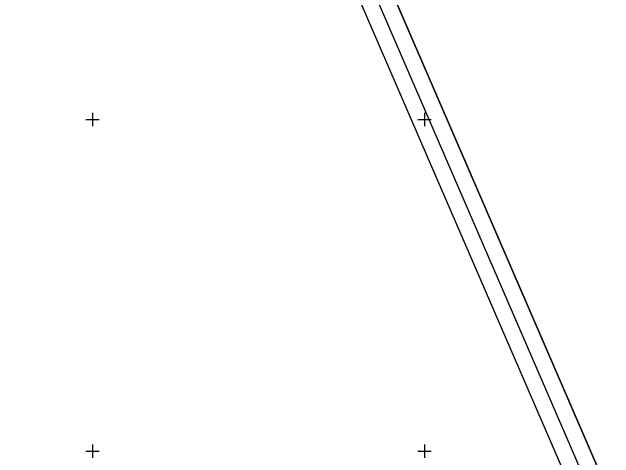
# Model space of a CAD drawing. Extents: x -866402 to -860377, y -1041908 to -1038598.
# Drawn here: x -865224.3 to -865042.9, y -1040902.1 to -1040767.6 of the extents above; entities that cross this region are included whole.
import ezdxf

# ---------------------------------------------------------------- set-up
doc = ezdxf.new("R2010")
doc.units = 0
doc.layers.add('Vrstva 1', color=7, linetype='Continuous')
doc.layers.add('Vrstva 5', color=7, linetype='Continuous')

msp = doc.modelspace()

# ---------------------------------------------------------------- linework, layer by layer
at = {"layer": 'Vrstva 1'}
for points in [[(-865224.28, -1040522.07), (-864724.07, -1041678.52), (-864451.49, -1041560.62), (-864951.69, -1040404.17)], [(-864954.3, -1040410.74), (-864458.06, -1041558.01), (-864721.47, -1041671.94), (-865217.7, -1040524.67)], [(-865211.14, -1040527.28), (-864800.25, -1041477.22), (-864546.01, -1041367.26), (-864956.9, -1040417.31)], [(-864956.9, -1040417.31), (-864546.01, -1041367.26), (-864800.25, -1041477.22), (-865211.14, -1040527.28)]]:
    msp.add_lwpolyline(points, close=True, dxfattribs=at)
at = {"layer": 'Vrstva 5'}
for p, q in [((-865200, -1040798), (-865200, -1040802)), ((-865100, -1040798), (-865100, -1040802)), ((-865202, -1040800), (-865198, -1040800)), ((-865102, -1040800), (-865098, -1040800)), ((-865200, -1040898), (-865200, -1040902)), ((-865100, -1040898), (-865100, -1040902)), ((-865202, -1040900), (-865198, -1040900)), ((-865102, -1040900), (-865098, -1040900))]:
    msp.add_line(p, q, dxfattribs=at)

doc.saveas('drawing.dxf')
